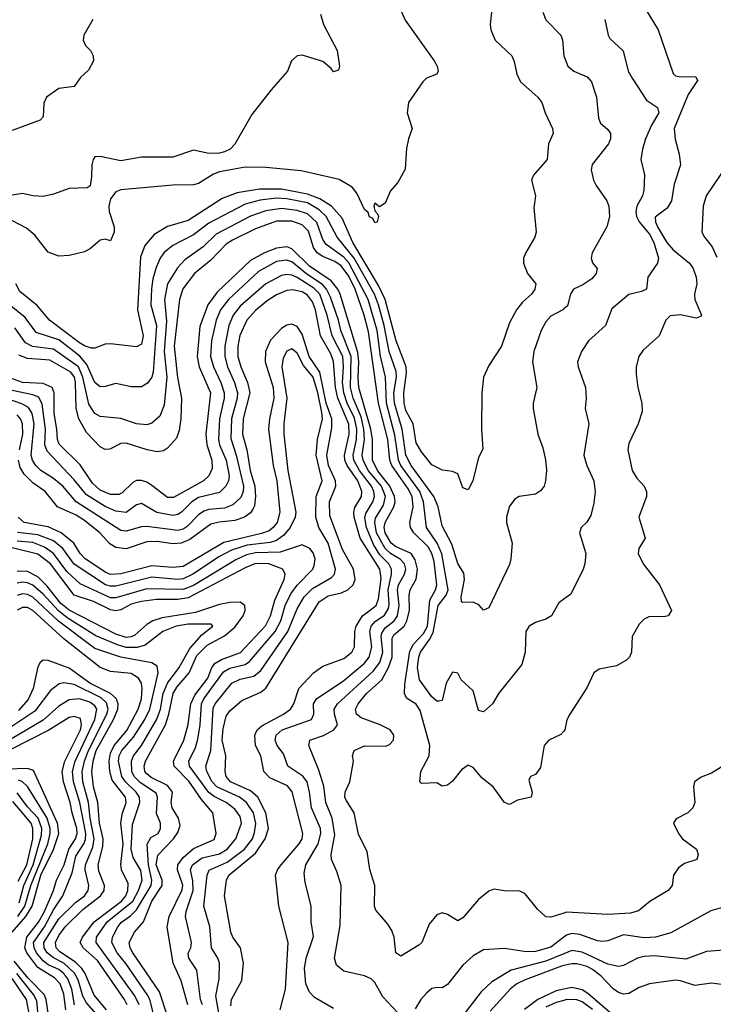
# Model space of a CAD drawing. Header units: inches. Extents: x 990535 to 1117859, y 769386 to 892122.
# Tile 675 of 1056: x 1087899 to 1090577, y 835212 to 839009. Entities that reach past the tile are written whole.
import ezdxf

# ---------------------------------------------------------------- set-up
doc = ezdxf.new("R2010")
doc.units = ezdxf.units.IN
doc.header["$MEASUREMENT"] = 0
doc.layers.add('B0883', color=7, linetype='Continuous')
doc.layers.add('B0893', color=7, linetype='Continuous')

msp = doc.modelspace()

# ---------------------------------------------------------------- linework, layer by layer
at = {"layer": 'B0883', "color": 5}
for points, elevation in [([(1089356.4, 839076.4), (1089387.6, 839007.6), (1089499.5, 838850), (1089511.3, 838830), (1089514.4, 838810), (1089510, 838799.5), (1089470, 838784), (1089454.9, 838770), (1089400.3, 838690), (1089394.9, 838650), (1089414, 838590), (1089399.8, 838550), (1089392.8, 838512.8), (1089386.7, 838433.3), (1089358.8, 838381.2), (1089330, 838349.2), (1089310, 838301.2), (1089288, 838288), (1089270, 838302), (1089266.4, 838290), (1089270, 838272), (1089281, 838261), (1089284, 838250), (1089278.8, 838230), (1089273.4, 838226.6), (1089270, 838225.6), (1089262.7, 838242.7), (1089250, 838248.4), (1089244.9, 838264.9), (1089230, 838277.4), (1089200.2, 838340.2), (1089182.7, 838362.7), (1089132.7, 838392.7), (1088986, 838426), (1088850, 838439.6), (1088770, 838440.7), (1088670, 838422), (1088647.2, 838412.8), (1088590, 838377.5), (1088570, 838372.5), (1088490, 838370.8), (1088290, 838352.8), (1088270, 838345.6), (1088250, 838318.8), (1088243.6, 838290), (1088244.6, 838270), (1088264, 838210), (1088264.4, 838190), (1088250, 838156.4), (1088230, 838162.3), (1088210, 838159.1), (1088173.4, 838126.6), (1088150, 838114), (1088090, 838099.3), (1088050, 838096.8), (1088010, 838112.9), (1087957.8, 838177.8), (1087925.3, 838205.3), (1087790, 838275.9)], 2880), ([(1089722.2, 839050), (1089715.6, 838990), (1089718.4, 838970), (1089734.3, 838930), (1089799, 838870), (1089808.4, 838848.4), (1089818.8, 838798.8), (1089832.6, 838770), (1089899.6, 838710), (1089914.7, 838690), (1089927.9, 838650), (1089955.9, 838590), (1089958.2, 838570), (1089940.7, 838530), (1089935.3, 838470), (1089882, 838410), (1089874.7, 838390), (1089890.2, 838330), (1089883.6, 838283.6), (1089893.1, 838190), (1089887.8, 838170), (1089851.1, 838108.9), (1089844, 838090), (1089844, 838070), (1089859.1, 838030), (1089891, 837991), (1089887.1, 837970), (1089874.5, 837950), (1089840.7, 837919.3), (1089816.5, 837890), (1089790, 837839.5), (1089758.6, 837750), (1089710, 837675.6), (1089690.1, 837629.9), (1089682.5, 837570), (1089681.9, 837430), (1089686.7, 837353.3), (1089670, 837321.2), (1089648.9, 837230), (1089630, 837195.6), (1089610, 837203.7), (1089590, 837257), (1089570, 837266), (1089531.5, 837271.5), (1089490, 837292.3), (1089450, 837342), (1089430, 837376.9), (1089417.9, 837450), (1089390, 837501.6), (1089383, 837530), (1089382.4, 837570), (1089392.7, 837647.3), (1089390.9, 837670), (1089352.5, 837770), (1089310, 837930), (1089284, 837984), (1089185.2, 838150), (1089143.9, 838243.9), (1089103.5, 838290), (1089057.7, 838317.7), (1089010, 838336.3), (1088910, 838355.9), (1088825, 838355), (1088738.7, 838341.3), (1088680.3, 838319.7), (1088550, 838234.7), (1088470, 838211.5), (1088418.9, 838181.1), (1088382.2, 838137.8), (1088366.3, 838093.7), (1088353.6, 837890), (1088375.4, 837790), (1088370, 837758), (1088350, 837747.3), (1088250, 837759.5), (1088230, 837758.2), (1088190, 837742.9), (1088177.2, 837742.8), (1088150, 837751.2), (1088130, 837763.3), (1088014.8, 837850), (1087966.7, 837906.7), (1087900.3, 837960.3), (1087884.5, 837990)], 2920), ([(1089918, 839038), (1089930, 839008.9), (1089988.1, 838950), (1089994.7, 838930), (1089999.7, 838870), (1090000, 838869.3)], 2940), ([(1089060.7, 839030), (1089072.2, 838990), (1089125, 838890), (1089133.4, 838830), (1089130, 838814), (1089110, 838807.6), (1089101.3, 838821.3), (1089070, 838847.8), (1088990, 838872.8), (1088970, 838869.6), (1088948.5, 838850), (1088933.4, 838810), (1088870, 838738.9), (1088796, 838644), (1088730, 838529.6), (1088712.4, 838510), (1088690, 838499.1), (1088670, 838494), (1088630, 838493), (1088570, 838506), (1088490, 838478.9), (1088370, 838479), (1088290, 838464.9), (1088210, 838481), (1088190, 838479.8), (1088182.7, 838470), (1088177.9, 838450), (1088177.1, 838402.9), (1088171.1, 838368.9), (1088159.6, 838360.4), (1088090, 838358), (1088030, 838336), (1087990, 838327.6), (1087950.2, 838329.8), (1087910, 838338.2), (1087830, 838325.8)], 2860), ([(1088182, 839010), (1088147.3, 838950), (1088144.9, 838930), (1088153.4, 838910), (1088172.7, 838890), (1088183, 838870), (1088183.8, 838850), (1088165.5, 838814.5), (1088134.2, 838785.8), (1088110, 838752), (1088050, 838743.9), (1088003.1, 838710), (1087993.2, 838686.8), (1087990, 838634), (1087978.5, 838621.5), (1087870, 838581.6)], 2840), ([(1090000, 837893.5), (1089996, 837890), (1089950, 837865.3), (1089930, 837844.2), (1089911.5, 837810), (1089883.8, 837730), (1089878.6, 837690), (1089895.4, 837590), (1089881.8, 837530), (1089881.8, 837510), (1089898.8, 837410), (1089917.9, 837357.9), (1089928.9, 837311.1), (1089932.3, 837272.3), (1089929.2, 837230), (1089923.6, 837210), (1089910, 837191.5), (1089890, 837179.6), (1089827.3, 837170), (1089810, 837159.6), (1089790, 837132.3), (1089778, 837090), (1089778, 837070), (1089800.2, 836990), (1089795.1, 836930), (1089790, 836908), (1089710, 836741.3), (1089690, 836732.4), (1089671.7, 836751.7), (1089650, 836762.2), (1089610, 836760.8), (1089604.2, 836764.2), (1089603.5, 836783.5), (1089615.7, 836850), (1089613.9, 836873.9), (1089590, 836911.3), (1089566.7, 836986.7), (1089530, 837057.2), (1089514.6, 837130), (1089498.4, 837170), (1089410.4, 837290), (1089389.5, 837329.5), (1089376, 837430), (1089346.2, 837530), (1089344.1, 837570), (1089353.4, 837630), (1089352.2, 837652.2), (1089325.6, 837730), (1089306.1, 837830), (1089284.9, 837910), (1089269.5, 837950), (1089190, 838090), (1089125.1, 838170), (1089082.4, 838250), (1089055.9, 838275.9), (1089010, 838302.3), (1088930, 838318.8), (1088890, 838320.3), (1088827.4, 838312.6), (1088770, 838298), (1088630, 838224.2), (1088570, 838179.8), (1088490, 838138.7), (1088455.4, 838110), (1088441.3, 838090), (1088426.1, 838054), (1088413.2, 838010), (1088408.5, 837971.5), (1088406.1, 837910), (1088427.7, 837830), (1088414.7, 837650), (1088409.2, 837630.8), (1088392.5, 837607.5), (1088370, 837592.5), (1088330, 837593.2), (1088270, 837606.1), (1088230, 837594.2), (1088210, 837593.1), (1088190, 837609.9), (1088158.9, 837678.9), (1088131.6, 837711.6), (1088050, 837774.8), (1087963.3, 837803.3), (1087920.4, 837860.5), (1087860.5, 837910)], 2940), ([(1090000, 836774.3), (1089980.2, 836759.8), (1089952.2, 836710), (1089930, 836697.3), (1089890, 836684.8), (1089865.3, 836670), (1089853.1, 836650), (1089850.9, 836570), (1089837.5, 836522.5), (1089748.4, 836411.6), (1089724.1, 836370), (1089690, 836339.8), (1089670, 836344.2), (1089650, 836421.2), (1089603.7, 836463.7), (1089590, 836489.2), (1089570, 836493.2), (1089545.3, 836450), (1089530, 836383.7), (1089518.9, 836381.1), (1089510, 836380.9), (1089490, 836397.2), (1089443.1, 836463.1), (1089434.8, 836510), (1089439.4, 836550), (1089446.3, 836570), (1089481.7, 836618.3), (1089494.8, 836645.2), (1089514, 836750), (1089545.9, 836790), (1089553, 836810), (1089528.9, 836948.9), (1089510.7, 836990), (1089469.9, 837050), (1089458.6, 837150), (1089443.2, 837190), (1089370.9, 837290), (1089361, 837310), (1089346.7, 837406.7), (1089315.6, 837530), (1089311, 837630), (1089291.7, 837711.7), (1089278.7, 837810), (1089244.8, 837930), (1089170, 838070.9), (1089150, 838093.7), (1089081.9, 838141.9), (1089070, 838161.3), (1089046.4, 838226.4), (1089010, 838259.8), (1088970, 838273.2), (1088910, 838280.7), (1088850, 838272.3), (1088790, 838251.9), (1088657.8, 838182.2), (1088607.5, 838132.5), (1088536.5, 838083.5), (1088508, 838052), (1088470, 837990), (1088458.8, 837930), (1088466.5, 837846.5), (1088457.7, 837730), (1088467.6, 837630), (1088457.5, 837522.5), (1088439.8, 837480.2), (1088410, 837452.8), (1088390, 837447), (1088350, 837449.9), (1088290, 837470.4), (1088210, 837479), (1088190, 837490.5), (1088166.7, 837526.7), (1088143.2, 837630), (1088125.9, 837670), (1088030, 837738.7), (1087948.8, 837748.8), (1087922.2, 837762.2), (1087880.6, 837820.6)], 2960), ([(1090000, 836265.7), (1089988.2, 836251.8), (1089941.6, 836230), (1089923.1, 836210), (1089910, 836125.2), (1089890, 836098.4), (1089870.4, 836089.6), (1089863.9, 836076.1), (1089878, 836030), (1089873.4, 836010), (1089821, 835999), (1089790, 835982.7), (1089770, 835989.6), (1089726.6, 836050), (1089684.1, 836084.1), (1089650, 836124.5), (1089630, 836134.5), (1089604.6, 836115.4), (1089570, 836072.4), (1089550, 836056.4), (1089530, 836053.3), (1089510, 836065.8), (1089450, 836062.7), (1089443.8, 836070), (1089447.1, 836110), (1089479.8, 836170), (1089482.5, 836210), (1089445.4, 836345.4), (1089429.1, 836369.1), (1089392.7, 836392.7), (1089385.1, 836410), (1089386.1, 836446.1), (1089405.8, 836574.2), (1089419.9, 836600.1), (1089458.3, 836641.7), (1089472.9, 836670), (1089482.1, 836770), (1089504.8, 836810), (1089509.7, 836830), (1089499.7, 836919.7), (1089490.1, 836950.1), (1089475.4, 836975.4), (1089420.6, 837030), (1089408.1, 837050), (1089404.9, 837070), (1089418, 837130), (1089414.8, 837170), (1089399.4, 837199.4), (1089336.1, 837290), (1089328.5, 837310), (1089320.2, 837390), (1089284.2, 837530), (1089245.9, 837805.9), (1089229.6, 837870), (1089194.5, 837970), (1089170, 838020.3), (1089139.8, 838059.8), (1089116.3, 838076.3), (1089070, 838095.6), (1089047.5, 838110), (1089033.8, 838130), (1089014, 838194), (1088990, 838218.6), (1088950, 838232.7), (1088890, 838232.4), (1088810, 838202.2), (1088720.9, 838159.1), (1088696.8, 838143.2), (1088637.7, 838082.3), (1088574.2, 838030), (1088528.7, 837971.3), (1088515.9, 837930), (1088496.1, 837750), (1088508.7, 837628.7), (1088523.6, 837550), (1088522, 837470), (1088515.4, 837424.6), (1088504.9, 837395.1), (1088470, 837356.3), (1088454.2, 837345.8), (1088430, 837342.2), (1088391.3, 837350), (1088310, 837375.4), (1088290, 837374.3), (1088247.4, 837352.6), (1088230, 837351), (1088210, 837361.6), (1088156.9, 837416.9), (1088128.1, 837470), (1088117.1, 837510), (1088115.5, 837610), (1088110.5, 837630.5), (1088097.2, 837650), (1088016.2, 837696.2), (1087930, 837702.9), (1087895.6, 837715.6)], 2980), ([(1090000, 835563.3), (1089950, 835547.3), (1089930, 835548.5), (1089897.9, 835577.9), (1089850, 835637.3), (1089830, 835647.4), (1089770, 835648.7), (1089730, 835655.6), (1089710, 835647.8), (1089670, 835615.6), (1089610, 835545.3), (1089590, 835534), (1089550, 835557.6), (1089530, 835564.2), (1089510, 835556.4), (1089479.8, 835520.2), (1089451.7, 835450), (1089440.6, 835439.4), (1089370, 835397.4), (1089350.7, 835410.7), (1089344.3, 835470), (1089335.9, 835495.9), (1089320.8, 835520.8), (1089274.1, 835574.1), (1089269.2, 835590), (1089270.4, 835670.4), (1089250.9, 835730.9), (1089240.5, 835800.5), (1089206.5, 835866.5), (1089190, 835949.5), (1089159, 835999), (1089154.5, 836010), (1089155.2, 836030), (1089173.7, 836070), (1089188.2, 836150), (1089184.2, 836170), (1089190.6, 836190), (1089230, 836208.2), (1089312.2, 836207.8), (1089326.7, 836213.3), (1089342.4, 836230), (1089343.2, 836250), (1089329.8, 836270), (1089290.7, 836290), (1089216.9, 836316.9), (1089199.1, 836330), (1089196, 836350), (1089205.7, 836370), (1089237.4, 836410), (1089296.8, 836463.2), (1089323.3, 836510), (1089336.7, 836550), (1089336.7, 836623.3), (1089343.8, 836636.2), (1089382.8, 836670), (1089393.9, 836690), (1089404, 836730), (1089402.8, 836790), (1089406.4, 836810), (1089429.1, 836850.9), (1089435.4, 836890), (1089425.8, 836925.8), (1089410, 836950), (1089350, 836977.4), (1089333.2, 836990), (1089310.6, 837030), (1089306.8, 837050), (1089309.5, 837070), (1089343, 837130), (1089348.1, 837150), (1089346.4, 837170), (1089327.9, 837210), (1089279.8, 837270), (1089260.7, 837310), (1089260.6, 837390), (1089255, 837430), (1089208.2, 837590), (1089205.5, 837630), (1089209, 837690), (1089205.1, 837725.1), (1089136.1, 837950), (1089127.5, 837970), (1089101.8, 838001.8), (1089017.9, 838057.9), (1088950, 838126), (1088930, 838132.7), (1088890, 838128.2), (1088844, 838110), (1088790, 838080.7), (1088662, 837958), (1088625.1, 837910), (1088594.8, 837825.2), (1088584, 837710), (1088592.6, 837670), (1088635.3, 837570), (1088618.3, 837410), (1088622.3, 837370), (1088641.2, 837310), (1088642, 837278), (1088630.1, 837250), (1088608.3, 837230), (1088493.3, 837166.7), (1088470, 837165.7), (1088410, 837212.7), (1088390, 837225.8), (1088370, 837232.1), (1088350, 837231.3), (1088335.9, 837224.1), (1088295.5, 837184.5), (1088281.7, 837178.3), (1088250, 837178.3), (1088210, 837194.8), (1088181.1, 837221.1), (1088132.7, 837292.7), (1088051.6, 837371.6), (1088044.8, 837390), (1088043.4, 837430), (1088032.1, 837490), (1088032.8, 837570), (1088024.9, 837590), (1087990, 837606.1), (1087910, 837610.4), (1087853.9, 837630)], 3020), ([(1089358.3, 835178.3), (1089300.5, 835240.5), (1089270, 835295.6), (1089256.4, 835310), (1089230, 835321.6), (1089150, 835339.8), (1089122.1, 835362.1), (1089114.2, 835390), (1089136, 835516), (1089140.8, 835670), (1089123.9, 835723.9), (1089102.6, 835770), (1089101, 835790), (1089115.2, 835864.8), (1089104.9, 835930), (1089080.4, 835990), (1089073.2, 836053.2), (1089054.2, 836114.2), (1089015.9, 836210), (1089017.4, 836222.6), (1089019.8, 836230), (1089072, 836248), (1089112.5, 836270), (1089125.7, 836290), (1089114.5, 836330), (1089113.5, 836350), (1089126, 836370), (1089263.9, 836496.1), (1089289.7, 836530), (1089300.6, 836570), (1089294.2, 836630), (1089296.6, 836643.4), (1089310, 836663.1), (1089344.9, 836690), (1089357.1, 836710), (1089364.2, 836750), (1089357.2, 836810), (1089361.5, 836830), (1089385, 836870), (1089389.4, 836890), (1089384.1, 836910), (1089368.2, 836928.2), (1089330, 836950.4), (1089309.4, 836969.4), (1089276.4, 837030), (1089269.8, 837070), (1089273.2, 837086.8), (1089303.7, 837136.2), (1089311.2, 837170), (1089295.3, 837210), (1089244.3, 837270), (1089224.5, 837310), (1089221.8, 837330), (1089229.7, 837390), (1089228.1, 837430), (1089217.1, 837477.1), (1089187.1, 837550), (1089176.4, 837590), (1089179.4, 837710), (1089139.1, 837810), (1089130.5, 837850), (1089099.5, 837939.5), (1089084, 837970), (1089068, 837988), (1089008.1, 838028.1), (1088950, 838075.4), (1088930, 838081.8), (1088890, 838076.1), (1088821.5, 838038.5), (1088705.4, 837930), (1088674.6, 837890), (1088657.3, 837850), (1088639.2, 837770), (1088636.1, 837710), (1088647.2, 837670), (1088675.8, 837610), (1088688.7, 837570), (1088688.5, 837550), (1088670.7, 837470), (1088666.2, 837390), (1088670.3, 837370), (1088696.6, 837310), (1088707.7, 837250), (1088705.6, 837230), (1088695.5, 837210), (1088670, 837186.1), (1088590, 837166.5), (1088563.8, 837150), (1088524.6, 837110), (1088510, 837100.5), (1088490, 837096.5), (1088428.7, 837108.7), (1088370, 837143.6), (1088350, 837137.8), (1088310, 837108.4), (1088270, 837114), (1088230, 837131.7), (1088156.8, 837176.8), (1088110, 837234.5), (1088005.7, 837345.6), (1087996.4, 837370), (1087999.6, 837430), (1087986.6, 837526.6), (1087973.1, 837553.1), (1087950, 837562.8), (1087870, 837578.8)], 3040), ([(1089110, 835195.9), (1089037.7, 835237.7), (1089018, 835258), (1089003.4, 835290), (1088998.7, 835350), (1089005.1, 835390), (1089032.9, 835472.9), (1089024.6, 835530), (1089024, 835590), (1089001.2, 835681.2), (1088997.6, 835717.6), (1089004.2, 835750), (1089051.9, 835830), (1089062.2, 835870), (1089060.6, 835890), (1089025.2, 835970), (1089018.6, 836030), (1089008.6, 836070), (1088991.9, 836091.9), (1088934.1, 836130), (1088917.1, 836177.1), (1088893.6, 836210), (1088885.1, 836230), (1088889.5, 836250), (1088912.5, 836270), (1089026.3, 836310), (1089034.1, 836330), (1089033.8, 836370), (1089045.2, 836390), (1089150, 836460.5), (1089230, 836527.7), (1089248.6, 836550), (1089258.9, 836590), (1089250.7, 836650), (1089256.3, 836670), (1089272, 836688.1), (1089307.4, 836712.6), (1089322.4, 836737.6), (1089325.3, 836754.7), (1089321.7, 836810), (1089334.7, 836870), (1089335, 836890), (1089324.1, 836910), (1089290, 836945.6), (1089264.6, 836984.6), (1089238, 837050), (1089231.9, 837088.1), (1089234.8, 837105.2), (1089262.9, 837150), (1089269, 837170), (1089266.8, 837190), (1089257.4, 837210), (1089210.6, 837270), (1089189.3, 837310), (1089186.6, 837330), (1089198.9, 837390), (1089200.7, 837430), (1089191.7, 837471.7), (1089163.5, 837530), (1089150, 837570), (1089145.3, 837610), (1089149.1, 837670), (1089146.6, 837710), (1089105.9, 837790), (1089086.6, 837870), (1089057.3, 837950), (1089034.2, 837974.2), (1088970, 838014.4), (1088950, 838023.9), (1088930, 838026.7), (1088910, 838023.1), (1088850, 837991), (1088750, 837904.9), (1088723.2, 837870), (1088707, 837830), (1088691.4, 837750), (1088691.6, 837710), (1088701.7, 837670), (1088728.8, 837610), (1088739.6, 837570), (1088738.5, 837550), (1088716.6, 837470), (1088714.2, 837394.2), (1088735.4, 837330), (1088763.4, 837210), (1088762.6, 837190), (1088753.6, 837166.4), (1088722.1, 837137.9), (1088690, 837124.9), (1088630, 837120.1), (1088610, 837113.3), (1088590, 837099.4), (1088545.4, 837054.6), (1088530, 837044.4), (1088510, 837038.8), (1088390, 837054.1), (1088370, 837053.4), (1088310, 837035.9), (1088290, 837038.6), (1088117.1, 837150), (1088066.1, 837210), (1088030, 837240.1), (1087981.7, 837270), (1087961.3, 837290), (1087949.3, 837310), (1087944.1, 837330), (1087954.8, 837450), (1087947.4, 837490), (1087933.6, 837513.6), (1087907.9, 837527.9), (1087848, 837548)], 3060), ([(1088904.3, 835190), (1088925.2, 835270), (1088935.8, 835450), (1088899.9, 835590), (1088887.2, 835710), (1088894.2, 835730), (1088908, 835750), (1088978.4, 835830), (1088989.5, 835850), (1088992.6, 835870), (1088950.5, 836030.5), (1088933.7, 836053.7), (1088865.2, 836085.2), (1088841.7, 836110), (1088829.6, 836169.6), (1088809.6, 836210), (1088807.3, 836250), (1088815.4, 836270), (1088834.1, 836285.9), (1088917.5, 836330), (1088945.1, 836350), (1088957.2, 836370), (1088976.2, 836430), (1089033.2, 836490), (1089070, 836515.2), (1089150, 836545.5), (1089181, 836570), (1089191.2, 836590), (1089193.3, 836650), (1089198.2, 836670), (1089222.5, 836710), (1089274.7, 836750), (1089284.2, 836775.8), (1089294.4, 836854.4), (1089289, 836890), (1089212.9, 837010), (1089190.2, 837090), (1089188.5, 837110), (1089192.8, 837127.2), (1089218.1, 837170), (1089220.6, 837190), (1089204.7, 837230), (1089163.2, 837290), (1089154.4, 837310), (1089153.4, 837330), (1089171, 837410), (1089170, 837449.7), (1089126.8, 837550), (1089118.7, 837590), (1089111.1, 837691.1), (1089099.8, 837719.8), (1089060.2, 837790), (1089040.9, 837890), (1089030, 837920.9), (1089010, 837946.8), (1088990, 837959.2), (1088952.2, 837967.8), (1088930, 837964.1), (1088890, 837947.6), (1088854.6, 837925.4), (1088810, 837887.2), (1088775.8, 837850), (1088749, 837791), (1088742, 837750), (1088741.9, 837710), (1088752.5, 837670), (1088778.9, 837610), (1088787.2, 837570), (1088761.9, 837470), (1088759.7, 837410), (1088776.1, 837350), (1088789.2, 837270), (1088806.8, 837210), (1088809.8, 837170.2), (1088805.5, 837134.5), (1088799.3, 837120.7), (1088790, 837106.9), (1088767.6, 837090), (1088730, 837077.2), (1088668.9, 837071.1), (1088637, 837063), (1088555.7, 837004.3), (1088522.2, 836990), (1088490, 836987.5), (1088430, 836996.2), (1088390, 836995.9), (1088310, 836968.7), (1088270, 836973.1), (1088247.6, 836987.6), (1088209.1, 837030), (1088150, 837078.1), (1088117.8, 837097.8), (1088045.8, 837130), (1087997.5, 837190), (1087950, 837222.7), (1087916.7, 837256.7), (1087901.5, 837281.5), (1087895, 837310)], 3080), ([(1088714, 835206), (1088717.5, 835230), (1088756.9, 835303.1), (1088763.2, 835370), (1088751.8, 835430), (1088722.4, 835470), (1088715, 835490), (1088690.4, 835630), (1088697.6, 835690), (1088706.6, 835710), (1088810, 835794.8), (1088847.3, 835850), (1088859.6, 835890), (1088849.9, 835950.1), (1088819.2, 836010), (1088790, 836035.4), (1088713.1, 836070), (1088696.1, 836090), (1088692.7, 836110), (1088695.4, 836170), (1088681.5, 836230), (1088685.3, 836274.7), (1088696.8, 836323.1), (1088710, 836343), (1088756.2, 836383.8), (1088830, 836415.6), (1088850, 836431), (1089055.8, 836764.2), (1089090, 836786.7), (1089141, 836799), (1089165.7, 836810), (1089186.4, 836830), (1089193.9, 836850), (1089187.8, 836890), (1089145.5, 836965.5), (1089095.9, 837095.9), (1089095.5, 837150), (1089119, 837210), (1089118.5, 837230), (1089091, 837290), (1089084.3, 837330), (1089104.8, 837435.2), (1089104.4, 837470), (1089082.9, 837530), (1089058, 837650), (1089017, 837710), (1088990, 837796.4), (1088970, 837826), (1088950, 837835.2), (1088930, 837830.7), (1088910, 837817.7), (1088867.1, 837772.9), (1088847.8, 837730), (1088846.8, 837690), (1088878.4, 837590), (1088879.7, 837550), (1088863.1, 837470), (1088860.1, 837430), (1088877.8, 837290), (1088891.6, 837230), (1088904.1, 837110), (1088893.8, 837070), (1088878.3, 837050), (1088861.7, 837038.3), (1088833, 837027), (1088687.3, 836992.7), (1088530, 836900.4), (1088490, 836896.7), (1088410, 836902.3), (1088290, 836871.8), (1088250, 836869.7), (1088230, 836878.1), (1088150.8, 836930.8), (1088133, 836950), (1088108.4, 836990), (1088059.5, 837030), (1088010, 837052.7), (1087916.5, 837070), (1087893.4, 837090)], 3120), ([(1088668.9, 835170), (1088655.9, 835244.1), (1088669.9, 835310.1), (1088670.9, 835370), (1088664.7, 835390), (1088640.4, 835430), (1088632.7, 835510), (1088610.6, 835590.6), (1088622.4, 835710), (1088630.5, 835729.5), (1088700.2, 835759.8), (1088767.4, 835810), (1088797.6, 835850), (1088806.1, 835873.9), (1088810.6, 835909.4), (1088801.4, 835950), (1088774.9, 835990), (1088747.4, 836010), (1088660.6, 836050), (1088642.4, 836070), (1088621.4, 836110), (1088618.1, 836130), (1088636.7, 836190), (1088646.3, 836353.7), (1088653.4, 836370), (1088717.6, 836450), (1088750, 836465.2), (1088802.9, 836477.1), (1088830, 836499), (1088933.9, 836650), (1088970, 836736.4), (1088997.3, 836782.7), (1089030, 836815.6), (1089102.3, 836857.7), (1089114.2, 836870), (1089118.8, 836890), (1089089.9, 836990), (1089054.5, 837050), (1089042, 837090), (1089043.9, 837170), (1089066.3, 837230), (1089043.8, 837330), (1089049.3, 837390), (1089068, 837470), (1089065.5, 837494.5), (1089050, 837569.9), (1089031.9, 837630), (1088995.4, 837675.4), (1088970, 837722.5), (1088950, 837739.9), (1088930, 837730.5), (1088915.8, 837704.2), (1088911.6, 837670), (1088930.1, 837550), (1088918.3, 837450), (1088919, 837410), (1088934.8, 837270), (1088965.5, 837110), (1088963, 837090), (1088942.9, 837050), (1088918.7, 837021.3), (1088890, 837001), (1088866.7, 836993.3), (1088777.3, 836982.7), (1088716.4, 836963.6), (1088670, 836938.8), (1088568.1, 836870), (1088530, 836852.7), (1088510, 836850.4), (1088410, 836859.2), (1088270, 836824.4), (1088250, 836824), (1088230.6, 836830), (1088110, 836909.7), (1088065.7, 836970), (1088030, 836998.7), (1087970, 837022.9), (1087891.4, 837031.4)], 3140), ([(1087898.2, 837350), (1087911, 837410), (1087910, 837450), (1087902.8, 837470), (1087890, 837485.1)], 3080), ([(1088548.1, 835210), (1088522.6, 835302.6), (1088492.1, 835370), (1088468.7, 835510), (1088476.8, 835550), (1088526.7, 835653.3), (1088528.7, 835671.3), (1088509.1, 835730), (1088509.7, 835750), (1088530, 835777.3), (1088570, 835812.8), (1088650, 835846.9), (1088658.4, 835870), (1088645.5, 835950), (1088601.8, 836001.8), (1088552.7, 836072.7), (1088495.5, 836130), (1088493.6, 836150), (1088533.5, 836230), (1088549.2, 836290.8), (1088560, 836370), (1088576, 836404), (1088625.3, 836470), (1088640.9, 836510), (1088653.3, 836526.7), (1088678.6, 836541.4), (1088751.6, 836568.4), (1088848.8, 836671.2), (1088867.7, 836710), (1088884, 836770), (1088919.6, 836850), (1088923.9, 836870), (1088915.4, 836890), (1088860.4, 836910), (1088810, 836912.2), (1088770, 836895.4), (1088550, 836779.4), (1088510, 836772.9), (1088427.5, 836772.5), (1088370, 836765.5), (1088330, 836754.8), (1088290, 836733.6), (1088270, 836729.4), (1088250, 836733.3), (1088184.6, 836764.6), (1088110, 836789.6), (1088018.2, 836910), (1087970, 836947.4), (1087770, 836996.2)], 3180), ([(1088604.7, 835210), (1088597.3, 835230), (1088583.2, 835343.2), (1088552.5, 835390), (1088550, 835409.2), (1088560.1, 835430), (1088562.8, 835450), (1088539.7, 835550), (1088541.7, 835570), (1088568.9, 835650), (1088568.2, 835688.2), (1088558.7, 835730), (1088565.8, 835750), (1088603.3, 835776.7), (1088670, 835791.4), (1088700.8, 835810), (1088733.2, 835850), (1088755.1, 835910), (1088750, 835936.5), (1088730, 835964.7), (1088696.1, 835990), (1088650, 836012.9), (1088630, 836028.5), (1088554.8, 836130), (1088552.6, 836150), (1088577.7, 836202.3), (1088586.4, 836233.6), (1088595.5, 836290), (1088600.8, 836370), (1088610.5, 836390), (1088686.6, 836493.4), (1088710, 836507.5), (1088770, 836522.8), (1088786.8, 836533.2), (1088885.2, 836650), (1088907.1, 836690), (1088924.4, 836750), (1088945.6, 836794.4), (1088970, 836827.9), (1089030.4, 836890), (1089036.5, 836903.5), (1089039.7, 836930), (1089032.7, 836952.7), (1089019.5, 836970), (1088990, 836983.9), (1088904.6, 836955.4), (1088810, 836953.2), (1088774.8, 836945.2), (1088733.9, 836926.1), (1088570, 836826.9), (1088530, 836811.2), (1088390, 836814), (1088270, 836779.4), (1088250, 836779.8), (1088132.8, 836832.8), (1088081.4, 836881.4), (1088030.2, 836950.2), (1087995.3, 836975.3), (1087950, 836992.5), (1087890, 836998.3)], 3160), ([(1088468.9, 835170), (1088439.2, 835259.2), (1088336.4, 835410), (1088325.7, 835430), (1088322, 835450), (1088342.5, 835490), (1088376.9, 835530), (1088410, 835610), (1088449.3, 835670), (1088449, 835690), (1088426.6, 835750), (1088433.2, 835786.8), (1088493.7, 835850), (1088510, 835874.4), (1088518.5, 835901.5), (1088512.4, 835930), (1088487.8, 835970), (1088484.7, 835990), (1088489.1, 836030), (1088470, 836055.2), (1088406.8, 836086.8), (1088390, 836100.8), (1088383, 836110), (1088379.7, 836130), (1088385.2, 836150), (1088462.4, 836290), (1088475.7, 836330), (1088491.9, 836410), (1088505.5, 836434.5), (1088553, 836490), (1088583.1, 836556.9), (1088623.1, 836596.9), (1088690, 836632.2), (1088730, 836665.7), (1088762.6, 836710), (1088769.9, 836730), (1088768.4, 836750), (1088750, 836762.7), (1088710, 836761.8), (1088670, 836754.2), (1088577.7, 836722.3), (1088450, 836702.6), (1088413.7, 836690), (1088390, 836675.9), (1088344.5, 836635.5), (1088330, 836628.4), (1088310, 836626.4), (1088270, 836638.8), (1088090, 836731.9), (1088058.1, 836758.1), (1088004.9, 836824.9), (1087970, 836860.8), (1087930, 836881.3), (1087890, 836882.6)], 3220), ([(1088417.7, 835170), (1088402, 835230), (1088392.1, 835250), (1088309, 835369), (1088275.2, 835410), (1088254.5, 835450), (1088257.7, 835470), (1088278.5, 835510), (1088292, 835528), (1088327.1, 835552.9), (1088350, 835576.4), (1088406.3, 835670), (1088409.4, 835690), (1088396, 835750), (1088391, 835829), (1088405.6, 835854.4), (1088433.3, 835870), (1088442.7, 835890), (1088442.7, 835910), (1088427.4, 835947.4), (1088431.1, 836010), (1088425.9, 836025.9), (1088365.8, 836065.8), (1088341.4, 836090), (1088332.5, 836110), (1088331.6, 836150), (1088339.2, 836170), (1088370, 836210), (1088429.2, 836310.8), (1088442.3, 836350), (1088453.5, 836410), (1088470, 836450), (1088515.2, 836510), (1088555.6, 836584.4), (1088602.8, 836637.2), (1088645.1, 836670), (1088638.4, 836678.4), (1088550, 836677.4), (1088503.2, 836670), (1088452.1, 836650), (1088383.3, 836596.7), (1088352.6, 836587.4), (1088310, 836588.4), (1088277.5, 836597.5), (1088193.3, 836633.3), (1088082.8, 836702.8), (1088048.9, 836728.9), (1087990, 836793.1), (1087950, 836828.5), (1087930, 836837.5), (1087910, 836840), (1087890, 836836.1)], 3240), ([(1088361, 835210), (1088344.4, 835244.4), (1088194.8, 835450), (1088196.2, 835470), (1088236.5, 835530), (1088336.2, 835610), (1088358.4, 835650), (1088372.8, 835690), (1088367.4, 835727.4), (1088337.2, 835777.2), (1088330.2, 835810.2), (1088334.3, 835905.7), (1088362.6, 835990), (1088361.9, 836010), (1088349.2, 836030), (1088308, 836070), (1088294.1, 836090), (1088281.3, 836150), (1088283.7, 836170), (1088293.2, 836190), (1088338.7, 836241.3), (1088382.5, 836310), (1088402.2, 836350), (1088433.9, 836490), (1088430, 836515.8), (1088409.2, 836529.2), (1088290.2, 836550.2), (1088190, 836583.8), (1088049, 836689), (1087950, 836781.6), (1087930, 836792.4), (1087910, 836795.2), (1087890, 836788.7)], 3260), ([(1088314.5, 835210), (1088304, 835230), (1088200.4, 835380.4), (1088144.4, 835430), (1088133.5, 835450), (1088141.5, 835470), (1088187.5, 835530), (1088292.2, 835610), (1088308.9, 835630), (1088316.5, 835650), (1088317.7, 835677.7), (1088292.6, 835730), (1088290.2, 835750.2), (1088298.2, 835830), (1088290, 835910), (1088294.9, 835945.1), (1088309.9, 835990), (1088307.5, 836010), (1088256.3, 836076.3), (1088246.9, 836110), (1088244.7, 836150), (1088250, 836180.1), (1088264.1, 836210), (1088312.4, 836267.7), (1088357.1, 836350), (1088369, 836390), (1088372.2, 836430), (1088369.5, 836450), (1088358.2, 836470), (1088330, 836487.8), (1088250, 836495.3), (1088210, 836511.2), (1088070, 836621.4), (1087950, 836730.8), (1087930, 836741.7), (1087910, 836742.5), (1087890, 836731.9)], 3280), ([(1088235.1, 835190), (1088186.4, 835246.4), (1088152.6, 835330), (1088139.4, 835350), (1088114.3, 835374.3), (1088053.8, 835413.8), (1088040.1, 835430), (1088037.6, 835450), (1088050, 835477.1), (1088074.7, 835510), (1088143.3, 835576.7), (1088211.7, 835630), (1088225.4, 835650), (1088227.4, 835670), (1088204.8, 835724.8), (1088202.7, 835750), (1088220.4, 835819.6), (1088221.9, 835850), (1088207, 835910), (1088201.1, 835990), (1088183.8, 836050), (1088178.4, 836110), (1088183.1, 836150), (1088194.2, 836190), (1088261.7, 836310), (1088278.1, 836350), (1088279.7, 836370), (1088271.2, 836391.2), (1088249.6, 836410), (1088170.2, 836450), (1088090, 836507.8), (1088010, 836537.7), (1087990, 836539.5), (1087978.9, 836530), (1087970, 836513), (1087950.9, 836430), (1087932.7, 836387.3), (1087894.9, 836345.1)], 3320), ([(1088213.6, 835153.6), (1088156.8, 835216.8), (1088143.5, 835243.5), (1088125.4, 835305.4), (1088111.4, 835331.4), (1088070, 835370), (1088030.4, 835390.5), (1088005.7, 835410), (1087993.5, 835430), (1087992.3, 835450), (1088050, 835541.1), (1088115.3, 835604.7), (1088149.9, 835630), (1088163.7, 835650), (1088166, 835670), (1088152.5, 835730), (1088153, 835750), (1088182, 835818), (1088187.5, 835850), (1088171.4, 835930), (1088165.1, 835990), (1088143.6, 836070), (1088140.5, 836110), (1088149.3, 836150), (1088164.5, 836190), (1088235.2, 836330), (1088240.8, 836350), (1088234.8, 836374.8), (1088214, 836394), (1088110, 836445), (1088070, 836451.7), (1088052.1, 836447.9), (1088018.2, 836421.8), (1087957.9, 836342.1), (1087850, 836269.8)], 3340), ([(1088111.4, 835210), (1088101.1, 835270), (1088085.1, 835310), (1088070, 835330), (1088050, 835345.7), (1088010, 835364.4), (1087990, 835378.9), (1087964.4, 835410), (1087955, 835430), (1087953.3, 835450), (1087995.1, 835510), (1088030, 835576.3), (1088065.6, 835630), (1088101.7, 835718.3), (1088116.5, 835783.5), (1088147, 835830), (1088153.1, 835846.9), (1088154.3, 835870), (1088132.2, 835990), (1088106.9, 836070), (1088103.1, 836110), (1088114, 836150), (1088190.1, 836310), (1088197.5, 836350), (1088190, 836363.2), (1088170, 836377.2), (1088130, 836390.4), (1088090, 836386.4), (1088050, 836362.1), (1087990, 836307.3), (1087870, 836237)], 3360), ([(1088077.7, 835190), (1088070.1, 835250.1), (1088055.4, 835290), (1088033.4, 835313.4), (1087970, 835353.6), (1087926.6, 835410), (1087919.1, 835430), (1087927, 835470), (1087972.1, 835527.9), (1087993.5, 835566.5), (1088029.6, 835650), (1088040.9, 835690), (1088070.7, 835749.3), (1088088.9, 835810), (1088114.3, 835850), (1088121.2, 835870), (1088120.6, 835890), (1088101.8, 835950), (1088094.9, 835990), (1088068.1, 836070), (1088063.3, 836110), (1088074.2, 836150), (1088134, 836270), (1088138.4, 836290), (1088133.9, 836313.9), (1088110, 836322.1), (1088090, 836317.9), (1088011.4, 836268.6), (1087865.3, 836194.7)], 3380), ([(1087870.6, 835489.4), (1087923.7, 835550), (1087948, 835590), (1087981.1, 835710), (1088030, 835809), (1088050.3, 835870), (1088045, 835910), (1087953.2, 836113.2), (1087930, 836121.6), (1087850, 836118.6)], 3420), ([(1087891.9, 835550), (1087919.8, 835590), (1087943.1, 835670), (1088008.1, 835830), (1088017.6, 835870), (1088017.1, 835890), (1088006, 835930), (1087930, 836051.8), (1087910.1, 836070.1), (1087895.5, 836075.5)], 3440), ([(1087897.4, 835602.6), (1087915.6, 835670), (1087950.9, 835750), (1087984.2, 835864.2), (1087984.7, 835890), (1087971.1, 835930), (1087930, 835973), (1087890, 836027.6)], 3460), ([(1087893, 835687), (1087927.6, 835750), (1087950.1, 835850), (1087950.3, 835890), (1087943.2, 835910), (1087873.2, 835993.2)], 3480), ([(1090000, 835470.2), (1089950, 835431.7), (1089890, 835415.4), (1089854.6, 835414.5), (1089770, 835427.3), (1089690, 835421.8), (1089650, 835399.1), (1089610, 835362.2), (1089550, 835288.1), (1089530, 835275.4), (1089510, 835277), (1089490, 835272.1), (1089470, 835254.4), (1089447.8, 835230), (1089425.5, 835194.5)], 3040), ([(1090000, 835406.9), (1089930, 835378.3), (1089796.5, 835343.5), (1089721.7, 835298.3), (1089680.1, 835259.9), (1089558.4, 835101.6)], 3060), ([(1087890, 834822.6), (1087950, 834856.5), (1088010, 834904.6), (1088079.6, 834940.4), (1088092.8, 834950), (1088106.6, 834973.4), (1088107.8, 835030), (1088096.2, 835070), (1088081.4, 835090), (1088022.2, 835142.2), (1088010.4, 835170), (1088002, 835230), (1087993.6, 835250), (1087932.4, 835312.4), (1087878.2, 835378.2)], 3420), ([(1090000, 835361.6), (1089990, 835359.3), (1089850, 835306.4), (1089818.4, 835290), (1089792.5, 835270), (1089715.1, 835184.9)], 3080), ([(1087856.5, 834850), (1087926.9, 834890), (1087985.7, 834934.3), (1088043.1, 834970), (1088060.7, 834999.3), (1088062.2, 835030), (1088055.4, 835050), (1088039.4, 835070), (1088002.3, 835102.3), (1087983.4, 835130), (1087971.1, 835170), (1087965.3, 835225.3), (1087953.4, 835250), (1087887.9, 835330)], 3440), ([(1087830, 834885.9), (1087923.9, 834956.1), (1087977.1, 834990), (1087993.6, 835010), (1087993.3, 835030), (1087960.7, 835080.7), (1087948.7, 835108.7), (1087926.4, 835230), (1087870.9, 835310.9)], 3460), ([(1090000, 835270), (1089970, 835263), (1089899.2, 835230), (1089848.2, 835191.8)], 3120), ([(1090000, 835226.9), (1089970, 835218.4), (1089930, 835200.2)], 3140)]:
    msp.add_lwpolyline(points, dxfattribs=dict(at, elevation=elevation))
at = {"layer": 'B0893', "color": 5}
for points, elevation in [([(1090310, 839059.2), (1090363.3, 838970), (1090422.1, 838802.1), (1090430, 838792.9), (1090442.8, 838790), (1090509.3, 838789.3), (1090515.1, 838775.1), (1090479.8, 838720.2), (1090425.4, 838590), (1090428.7, 838548.7), (1090444.8, 838490), (1090449.5, 838450), (1090425, 838375), (1090415.5, 838310), (1090397.8, 838282.2), (1090352.3, 838247.7), (1090352.8, 838230), (1090361.7, 838210), (1090396.6, 838150), (1090421.7, 838121.7), (1090485, 838070), (1090498.6, 838050), (1090510, 838016.4), (1090512.5, 837990), (1090504, 837950), (1090504.6, 837930), (1090530.9, 837869.1), (1090530, 837866), (1090510, 837858.4), (1090450, 837871.2), (1090410, 837866.6), (1090393.4, 837850), (1090367.8, 837790), (1090305.5, 837734.5), (1090289.4, 837710.6), (1090279.1, 837670), (1090278.5, 837641.5), (1090285, 837590), (1090300.8, 837530), (1090301.5, 837498.5), (1090286.7, 837450), (1090250, 837374.5), (1090246.4, 837350), (1090263.8, 837270), (1090280.8, 837240.8), (1090309, 837210), (1090319.1, 837190), (1090318.8, 837170), (1090289.3, 837090), (1090314, 837010), (1090289.1, 836970), (1090286.4, 836950), (1090306.2, 836910), (1090368.6, 836830), (1090414.9, 836730), (1090402.8, 836710), (1090386, 836706), (1090330, 836707.8), (1090310, 836697.6), (1090290, 836677.6), (1090263.6, 836630), (1090260.3, 836570), (1090252.7, 836550), (1090241.7, 836538.3), (1090202.4, 836517.6), (1090136, 836504), (1090115.5, 836490), (1090087.9, 836432.1), (1090022.4, 836330), (1090011.8, 836308.2), (1090003.7, 836270), (1090000, 836265.7)], 2980), ([(1090157.8, 839010), (1090170.1, 838950.1), (1090176.8, 838936.8), (1090229, 838889), (1090247.8, 838810), (1090263.1, 838783.1), (1090318.2, 838698.2), (1090360.8, 838670), (1090366.5, 838650), (1090337.7, 838602.3), (1090314.6, 838550), (1090303.2, 838510), (1090297.2, 838470), (1090310.9, 838410.9), (1090308.1, 838350), (1090303, 838330), (1090281.9, 838290), (1090277.9, 838270), (1090280.4, 838250), (1090289.7, 838229.7), (1090330, 838181.5), (1090347.4, 838150), (1090364.7, 838090), (1090360.8, 838070), (1090323.9, 838016.1), (1090318.3, 837970), (1090299.1, 837960.9), (1090250.8, 837949.2), (1090185.4, 837894.6), (1090160.7, 837830), (1090095.3, 837770), (1090067.8, 837730), (1090052.8, 837690), (1090054.9, 837670), (1090083.5, 837590), (1090086.4, 837550), (1090082, 837510), (1090096.5, 837450), (1090077.1, 837330), (1090087.8, 837290), (1090115.4, 837230), (1090120.7, 837190), (1090115.4, 837144.6), (1090103.2, 837096.8), (1090088.4, 837071.6), (1090066, 837050), (1090060.3, 837030), (1090084.6, 836950), (1090081.1, 836910), (1090074.6, 836890), (1090026.4, 836793.6), (1090000, 836774.3)], 2960), ([(1090000, 838869.3), (1090014.9, 838830), (1090037.6, 838810), (1090090, 838789), (1090106, 838770), (1090125.4, 838710), (1090132.8, 838630), (1090141.7, 838610), (1090170, 838586), (1090180.3, 838570), (1090180.3, 838550), (1090171.8, 838530), (1090108.7, 838451.3), (1090105.6, 838430), (1090114.4, 838390), (1090124.5, 838370), (1090166, 838310), (1090173.6, 838290), (1090175.3, 838250), (1090165.7, 838210), (1090109.1, 838110), (1090105.3, 838090), (1090110, 838071), (1090128.7, 838050), (1090123.8, 838030), (1090107.5, 838010), (1090073.1, 837986.9), (1090037.2, 837970), (1090024.8, 837950), (1090014.1, 837905.9), (1090000, 837893.5)], 2940), ([(1090630.4, 838450), (1090548.6, 838330), (1090537.6, 838290), (1090532.8, 838190), (1090542, 838170), (1090572.6, 838132.6), (1090590, 838093.5)], 3020), ([(1090623.4, 836136.6), (1090570, 836103.1), (1090530, 836088), (1090504.4, 836070), (1090499.5, 836050), (1090505.3, 835990), (1090498, 835970), (1090478.4, 835950), (1090432.8, 835927.3), (1090423.1, 835910), (1090442.2, 835870), (1090457.6, 835850), (1090511.4, 835810), (1090518, 835790), (1090512.8, 835770), (1090465.7, 835754.3), (1090442.5, 835737.5), (1090422.8, 835710), (1090417.8, 835670), (1090402.8, 835650), (1090332.1, 835607.9), (1090288.4, 835571.6), (1090256.4, 835563.6), (1090170, 835558.3), (1090010, 835566.5), (1090000, 835563.3)], 3020), ([(1090630, 835589.8), (1090567.5, 835572.5), (1090412.5, 835487.5), (1090353, 835470), (1090310, 835467.6), (1090230, 835480.1), (1090170, 835456.2), (1090150, 835454.1), (1090130, 835456.7), (1090061, 835481), (1090030, 835484.7), (1090010, 835477.9), (1090000, 835470.2)], 3040), ([(1090650, 835422.9), (1090550, 835414.9), (1090470, 835385.6), (1090350, 835398.5), (1090310, 835396.3), (1090284.2, 835390), (1090230, 835361.9), (1090210, 835357.1), (1090170, 835366.7), (1090070, 835413.3), (1090030, 835419.1), (1090000, 835406.9)], 3060), ([(1090608.2, 835288.2), (1090570, 835292.8), (1090504.6, 835284.6), (1090450, 835302.1), (1090430, 835304.1), (1090330, 835290.9), (1090290, 835276.9), (1090250, 835253.7), (1090230, 835250.4), (1090210, 835256.9), (1090190, 835271.9), (1090142, 835322), (1090110, 835346.1), (1090090, 835356.9), (1090050, 835367.6), (1090030, 835368.3), (1090000, 835361.6)], 3080), ([(1090230, 835134.5), (1090092.8, 835252.8), (1090070, 835267.4), (1090030, 835277), (1090000, 835270)], 3120), ([(1090110, 835191.9), (1090070, 835220.6), (1090050, 835228.8), (1090010, 835229.7), (1090000, 835226.9)], 3140)]:
    msp.add_lwpolyline(points, dxfattribs=dict(at, elevation=elevation))

doc.saveas('drawing.dxf')
